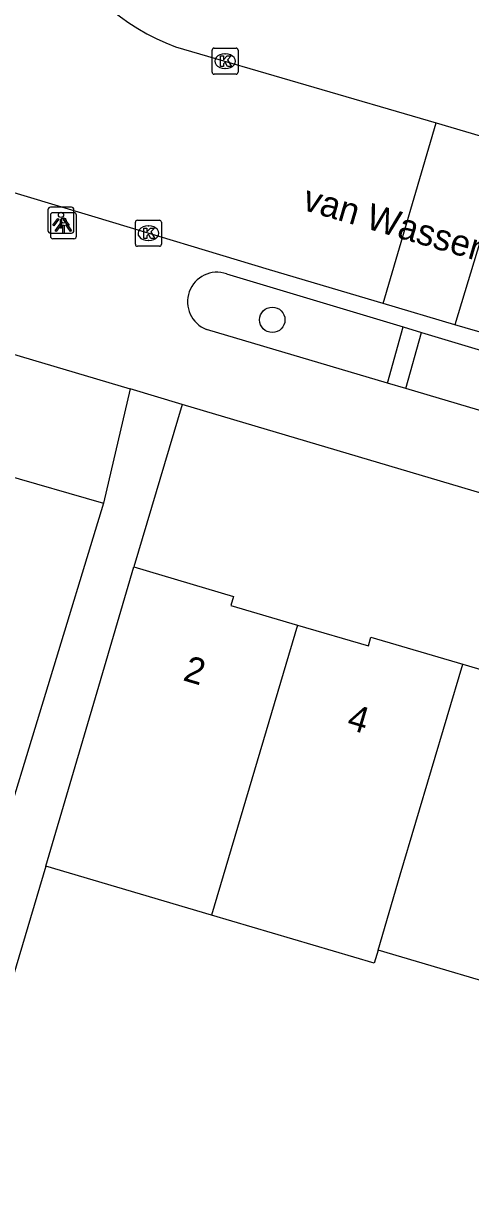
# Model space of a CAD drawing. Extents: x 161771 to 163125, y 382479 to 383177.
# Drawn here: x 162448.94 to 162466.13, y 382587.11 to 382631.78 of the extents above; entities that cross this region are included whole.
import ezdxf

# ---------------------------------------------------------------- set-up
doc = ezdxf.new("R2010")
doc.units = 0
for name, color, linetype in [('IMGEO_Boom', 7, 'Continuous'), ('IMGEO_Kolk', 7, 'Continuous'), ('IMGEO_Lichtpunt', 7, 'Continuous'), ('IMGEO_Openbare_ruimte_label', 7, 'Continuous'), ('IMGEO_Pand', 7, 'Continuous'), ('IMGEO_Pand_nummerreeks', 7, 'Continuous'), ('IMGEO_Rijbaan_lokaal_open', 7, 'Continuous'), ('IMGEO_Voetpad_open', 7, 'Continuous')]:
    doc.layers.add(name, color=color, linetype=linetype)

msp = doc.modelspace()

# ---------------------------------------------------------------- linework, layer by layer
at = {"layer": 'IMGEO_Boom'}
msp.add_circle((162458.509, 382620.396), 0.489, dxfattribs=at)
at = {"layer": 'IMGEO_Kolk'}
for p, q in [((162456.197, 382629.902), (162456.197, 382630.754)), ((162456.272, 382630.828), (162457.124, 382630.828)), ((162456.685, 382630.608), (162456.71, 382630.608)), ((162457.198, 382630.754), (162457.198, 382629.902)), ((162457.124, 382629.828), (162456.272, 382629.828)), ((162456.708, 382630.048), (162456.683, 382630.048)), ((162453.252, 382623.296), (162453.252, 382624.148)), ((162453.327, 382624.222), (162454.179, 382624.222)), ((162453.74, 382624.002), (162453.765, 382624.002)), ((162454.253, 382624.148), (162454.253, 382623.296)), ((162454.179, 382623.222), (162453.327, 382623.222)), ((162453.763, 382623.442), (162453.738, 382623.442))]:
    msp.add_line(p, q, dxfattribs=at)
for points in [[(162456.197, 382629.902), (162456.197, 382630.754)], [(162456.272, 382630.828), (162457.124, 382630.828)], [(162457.198, 382630.754), (162457.198, 382629.902)], [(162456.518, 382630.528), (162456.641, 382630.528), (162456.641, 382630.377), (162456.771, 382630.528), (162456.935, 382630.528), (162456.789, 382630.377), (162456.942, 382630.128), (162456.79, 382630.128), (162456.705, 382630.292), (162456.641, 382630.225), (162456.641, 382630.128), (162456.518, 382630.128), (162456.518, 382630.528)], [(162457.124, 382629.828), (162456.272, 382629.828)], [(162453.252, 382623.296), (162453.252, 382624.148)], [(162453.327, 382624.222), (162454.179, 382624.222)], [(162453.573, 382623.922), (162453.696, 382623.922), (162453.696, 382623.771), (162453.826, 382623.922), (162453.99, 382623.922), (162453.844, 382623.771), (162453.997, 382623.522), (162453.845, 382623.522), (162453.76, 382623.686), (162453.696, 382623.619), (162453.696, 382623.522), (162453.573, 382623.522), (162453.573, 382623.922)], [(162454.253, 382624.148), (162454.253, 382623.296)], [(162454.179, 382623.222), (162453.327, 382623.222)]]:
    msp.add_lwpolyline(points, dxfattribs=at)
for centre, start, end in [((162456.274, 382630.752), 91.552, 178.448), ((162456.274, 382630.752), 91.552, 178.448), ((162457.122, 382630.752), 1.552, 88.448), ((162457.122, 382630.752), 1.552, 88.448), ((162456.274, 382629.904), 181.552, 268.448), ((162456.274, 382629.904), 181.552, 268.448), ((162457.122, 382629.904), 271.552, 358.448), ((162457.122, 382629.904), 271.552, 358.448), ((162453.329, 382624.146), 91.552, 178.448), ((162453.329, 382624.146), 91.552, 178.448), ((162454.177, 382624.146), 1.552, 88.448), ((162454.177, 382624.146), 1.552, 88.448), ((162453.329, 382623.298), 181.552, 268.448), ((162453.329, 382623.298), 181.552, 268.448), ((162454.177, 382623.298), 271.552, 358.448), ((162454.177, 382623.298), 271.552, 358.448)]:
    msp.add_arc(centre, 0.0765, start, end, dxfattribs=at)
for centre, major_axis, ratio, start_param, end_param in [((162456.684, 382630.328), (-0.387, 0.002), 0.722429, 4.712389, 7.853982), ((162456.709, 382630.328), (-0.39, 0.002), 0.717154, 1.570796, 4.712389), ((162453.739, 382623.722), (-0.387, 0.002), 0.722429, 4.712389, 7.853982), ((162453.764, 382623.722), (-0.39, 0.002), 0.717154, 1.570796, 4.712389)]:
    msp.add_ellipse(centre, major_axis=major_axis, ratio=ratio, start_param=start_param, end_param=end_param, dxfattribs=at)
at = {"layer": 'IMGEO_Lichtpunt'}
for p, q in [((162449.894, 382624.627), (162449.894, 382623.82)), ((162449.894, 382624.627), (162449.894, 382623.82)), ((162450.796, 382624.722), (162449.988, 382624.722)), ((162450.796, 382624.722), (162449.988, 382624.722)), ((162449.989, 382624.414), (162449.989, 382623.607)), ((162449.989, 382624.414), (162449.989, 382623.607)), ((162450.891, 382624.509), (162450.083, 382624.509)), ((162450.891, 382624.509), (162450.083, 382624.509)), ((162450.89, 382623.82), (162450.89, 382624.627)), ((162450.89, 382623.82), (162450.89, 382624.627)), ((162450.985, 382623.607), (162450.985, 382624.414)), ((162450.985, 382623.607), (162450.985, 382624.414)), ((162449.988, 382623.726), (162450.796, 382623.726)), ((162449.988, 382623.726), (162450.796, 382623.726)), ((162450.083, 382623.513), (162450.891, 382623.513)), ((162450.083, 382623.513), (162450.891, 382623.513))]:
    msp.add_line(p, q, dxfattribs=at)
for points in [[(162450.268, 382624.291), (162450.307, 382624.263), (162450.119, 382624.001), (162450.081, 382624.028), (162450.268, 382624.291)], [(162450.363, 382624.078), (162450.402, 382624.05), (162450.214, 382623.788), (162450.176, 382623.815), (162450.363, 382624.078)], [(162450.37, 382624.243), (162450.417, 382624.243), (162450.417, 382623.921), (162450.37, 382623.921), (162450.37, 382624.243)], [(162450.465, 382624.03), (162450.512, 382624.03), (162450.512, 382623.708), (162450.465, 382623.708), (162450.465, 382624.03)], [(162450.48, 382624.263), (162450.518, 382624.29), (162450.705, 382624.028), (162450.666, 382624), (162450.48, 382624.263)], [(162450.575, 382624.05), (162450.613, 382624.077), (162450.8, 382623.815), (162450.761, 382623.787), (162450.575, 382624.05)]]:
    msp.add_lwpolyline(points, dxfattribs=at)
for centre in [(162450.393, 382624.425), (162450.488, 382624.212)]:
    msp.add_circle(centre, 0.0994, dxfattribs=at)
for centre, start, end in [((162449.988, 382624.627), 90, 180), ((162449.988, 382624.627), 90, 180), ((162450.083, 382624.414), 90, 180), ((162450.083, 382624.414), 90, 180), ((162450.796, 382624.627), 0, 90), ((162450.796, 382624.627), 0, 90), ((162450.891, 382624.414), 0, 90), ((162450.891, 382624.414), 0, 90), ((162449.988, 382623.82), 180, 270), ((162449.988, 382623.82), 180, 270), ((162450.083, 382623.607), 180, 270), ((162450.083, 382623.607), 180, 270), ((162450.796, 382623.82), 270, 0), ((162450.796, 382623.82), 270, 360), ((162450.891, 382623.607), 270, 0), ((162450.891, 382623.607), 270, 360)]:
    msp.add_arc(centre, 0.0946, start, end, dxfattribs=at)
at = {"layer": 'IMGEO_Pand'}
for points in [[(162443.874, 382600.471), (162443.617, 382600.546), (162445.894, 382607.622), (162442.329, 382608.652), (162442.165, 382608.699), (162442.874, 382611.156), (162442.673, 382611.214), (162442.95, 382612.174), (162442.218, 382612.936), (162443.974, 382615.29), (162444.1, 382615.253), (162444.205, 382615.616), (162452.021, 382613.36)], [(162452.021, 382613.36), (162447.736, 382599.329)], [(162449.807, 382599.423), (162450.808, 382602.815), (162451.781, 382606.114), (162453.196, 382610.909)], [(162453.196, 382610.909), (162457.021, 382609.78), (162456.918, 382609.434), (162459.476, 382608.679)], [(162459.476, 382608.679), (162456.177, 382597.543)], [(162459.476, 382608.679), (162462.201, 382607.875), (162462.3, 382608.211), (162465.825, 382607.171)], [(162462.574, 382596.199), (162463.427, 382599.091), (162465.825, 382607.171)], [(162465.825, 382607.171), (162469.293, 382606.148), (162469.179, 382605.761), (162471.95, 382604.943)], [(162456.177, 382597.543), (162449.807, 382599.423)], [(162462.574, 382596.199), (162462.426, 382595.699), (162456.177, 382597.543)], [(162468.814, 382594.358), (162462.574, 382596.199)]]:
    msp.add_lwpolyline(points, dxfattribs=at)
at = {"layer": 'IMGEO_Rijbaan_lokaal_open'}
for points in [[(162454.793, 382630.882), (162464.806, 382627.963)], [(162462.766, 382621.026), (162464.806, 382627.963)], [(162464.806, 382627.963), (162467.619, 382627.127)], [(162467.619, 382627.127), (162465.52, 382620.21)], [(162462.766, 382621.026), (162458.398, 382622.32), (162451.712, 382624.338), (162447.558, 382625.578)], [(162465.52, 382620.21), (162462.766, 382621.026)], [(162526.168, 382602.283), (162521.553, 382603.645), (162514.527, 382605.641), (162510.024, 382607.015), (162502.604, 382609.24), (162500, 382610.003), (162495.213, 382611.406), (162488.259, 382613.491), (162482.258, 382615.302), (162473.151, 382618.001), (162465.918, 382620.092), (162465.52, 382620.21)]]:
    msp.add_lwpolyline(points, dxfattribs=at)
msp.add_arc((162457.608, 382638.596), 8.212, 205.1066, 249.9523, dxfattribs=at)
at = {"layer": 'IMGEO_Voetpad_open'}
for points in [[(162456.755, 382622.162), (162463.538, 382620.125)], [(162445.062, 382620.114), (162453.051, 382617.743)], [(162462.929, 382617.97), (162455.983, 382620.031)], [(162462.929, 382617.97), (162463.538, 382620.125)], [(162463.538, 382620.125), (162464.247, 382619.912)], [(162464.247, 382619.912), (162474.273, 382616.902), (162474.502, 382616.576), (162474.08, 382615.166), (162473.691, 382614.776), (162463.638, 382617.759)], [(162463.638, 382617.759), (162464.247, 382619.912)], [(162453.051, 382617.743), (162452.021, 382613.36)], [(162455.048, 382617.15), (162453.051, 382617.743)], [(162463.638, 382617.759), (162462.929, 382617.97)], [(162455.048, 382617.15), (162453.196, 382610.909)], [(162523.009, 382596.98), (162500, 382603.809), (162455.048, 382617.15)], [(162449.807, 382599.423), (162445, 382583.251), (162445.105, 382583.214)]]:
    msp.add_lwpolyline(points, dxfattribs=at)
msp.add_arc((162456.386, 382621.09), 1.133, 70.9893, 249.1827, dxfattribs=at)

# ---------------------------------------------------------------- texts
at = {"layer": 'IMGEO_Openbare_ruimte_label'}
msp.add_text('van Wassenhovestraat', height=1, rotation=343.6848, dxfattribs=at).set_placement((162459.624, 382624.635))
at = {"layer": 'IMGEO_Pand_nummerreeks'}
for s, rotation, p in [('2', 343.5338, (162455.04, 382606.567)), ('4', 343.5332, (162461.329, 382604.709))]:
    msp.add_text(s, height=1, rotation=rotation, dxfattribs=at).set_placement(p)

doc.saveas('drawing.dxf')
